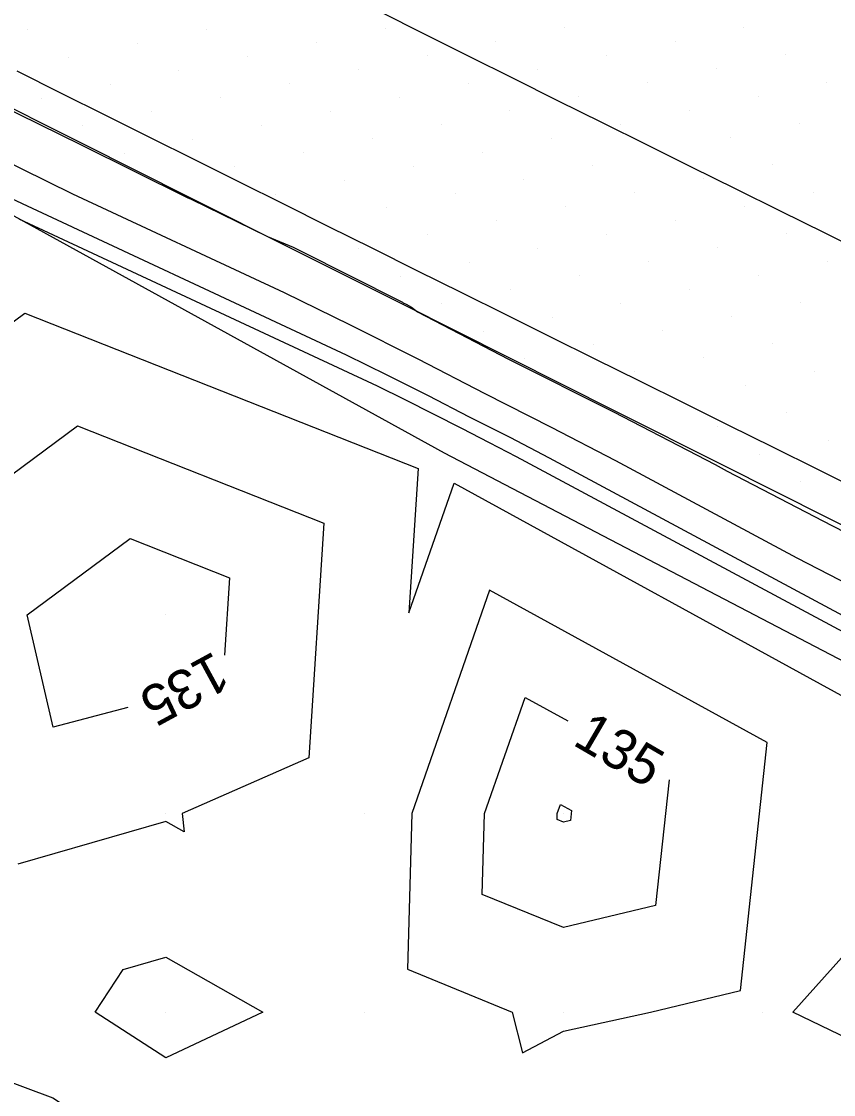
# Model space of a CAD drawing. Extents: x 2354170 to 2357230, y 866100 to 868290.
# Drawn here: x 2354392.7 to 2354433.6, y 867795.9 to 867849.9 of the extents above; entities that cross this region are included whole.
import ezdxf

# ---------------------------------------------------------------- set-up
doc = ezdxf.new("R2010")
doc.units = 0
for name, color, linetype in [('Default', 7, 'Continuous'), ('DTM Contours Major', 7, 'Continuous'), ('DTM Contours Major Text', 7, 'Continuous'), ('DTM Contours Minor', 7, 'Continuous'), ('Exist DTM Breakline', 7, 'Continuous'), ('Exist DTM QL2 LIDAR Elevation Point', 7, 'Continuous'), ('Exist DTM Scan Elevation Point', 7, 'Continuous'), ('Exist Roads EOP', 7, 'Continuous'), ('PH Exist DTM Breakline', 7, 'Continuous')]:
    doc.layers.add(name, color=color, linetype=linetype)

msp = doc.modelspace()

# ---------------------------------------------------------------- linework, layer by layer
at = {"layer": 'Default'}
for points in [[(2354390.415, 867846.28), (2354395.703, 867843.68), (2354401.05, 867841.029), (2354401.236, 867840.943), (2354405.078, 867839.058), (2354406.366, 867838.519), (2354406.481, 867838.471), (2354406.605, 867838.404), (2354406.747, 867838.344), (2354411.737, 867835.824), (2354411.869, 867835.758), (2354411.913, 867835.725), (2354412.062, 867835.648), (2354412.328, 867835.495), (2354412.633, 867835.266), (2354417.199, 867832.891), (2354422.485, 867830.227), (2354427.599, 867827.573), (2354428.211, 867827.244), (2354433.471, 867824.511), (2354438.609, 867821.877)], [(2354390.202, 867843.712), (2354392.727, 867842.47), (2354395.28, 867841.205), (2354405.919, 867836.239), (2354409.248, 867834.606), (2354412.648, 867832.899), (2354416.016, 867831.147), (2354419.36, 867829.462), (2354422.595, 867827.783), (2354431.701, 867822.89), (2354434.921, 867821.216), (2354438.067, 867819.604), (2354441.238, 867818.046), (2354442.436, 867817.288), (2354445.496, 867815.815), (2354448.618, 867814.287), (2354451.704, 867812.738), (2354460.432, 867805.891), (2354465.033, 867802.342), (2354461.396, 867798.023), (2354466.901, 867800.956), (2354468.267, 867800.641), (2354476.344, 867796.604), (2354477.59, 867795.664)], [(2354392.569, 867839.953), (2354410.602, 867831.536), (2354411.997, 867830.852), (2354413.422, 867830.136), (2354414.833, 867829.402), (2354416.234, 867828.696), (2354417.59, 867827.992), (2354435.191, 867818.535), (2354436.372, 867817.921), (2354437.525, 867817.33), (2354438.687, 867816.759), (2354440.978, 867815.309), (2354441.785, 867814.92), (2354442.608, 867814.517), (2354443.422, 867814.109), (2354445.723, 867812.303), (2354447.34, 867811.056)], [(2354389.991, 867833.062), (2354392.884, 867835.2), (2354412.657, 867827.377), (2354412.2, 867820.108), (2354414.476, 867826.641), (2354435.138, 867815.294), (2354434.593, 867810.235), (2354437.623, 867813.62), (2354440.352, 867811.515), (2354453.618, 867801.285), (2354446.799, 867793.186)], [(2354389.975, 867825.419), (2354395.531, 867829.524), (2354407.911, 867824.626), (2354407.168, 867812.817), (2354400.795, 867810.02), (2354400.894, 867809.09), (2354399.964, 867809.618), (2354392.525, 867807.46)], [(2354392.998, 867820.02), (2354398.178, 867823.849), (2354403.166, 867821.876), (2354402.921, 867817.983)], [(2354428.873, 867801.112), (2354430.218, 867813.584), (2354416.256, 867821.251), (2354412.342, 867810.02), (2354412.126, 867802.181), (2354417.394, 867800.02), (2354417.911, 867797.966), (2354419.964, 867799.063), (2354424.341, 867800.02), (2354428.873, 867801.112)], [(2354398.065, 867815.345), (2354394.3, 867814.356), (2354392.998, 867820.02)], [(2354419.964, 867804.271), (2354415.888, 867805.943), (2354416, 867810.02), (2354418.036, 867815.861), (2354420.185, 867814.681)], [(2354425.279, 867811.707), (2354424.597, 867805.387), (2354419.964, 867804.271)], [(2354419.964, 867809.576), (2354419.65, 867809.705), (2354419.658, 867810.02), (2354419.816, 867810.471), (2354420.376, 867810.163), (2354420.322, 867809.662), (2354419.964, 867809.576)], [(2354431.515, 867800.02), (2354438.602, 867807.935), (2354440.19, 867806.71), (2354447.911, 867800.756), (2354443.942, 867796.043), (2354439.965, 867795.938), (2354431.515, 867800.02)], [(2354397.818, 867802.166), (2354399.964, 867802.788), (2354404.843, 867800.02), (2354399.964, 867797.707), (2354396.411, 867800.02), (2354397.818, 867802.166)], [(2354389.964, 867797.309), (2354394.29, 867795.694), (2354399.964, 867792), (2354403.731, 867793.786), (2354403.074, 867790.02), (2354399.964, 867783.867), (2354397.536, 867780.02), (2354394.801, 867774.856), (2354394.879, 867770.02), (2354398.484, 867768.539), (2354399.964, 867766.441), (2354402.461, 867760.019), (2354402.861, 867757.123), (2354399.964, 867752.296), (2354399.122, 867750.861), (2354398.324, 867750.019), (2354398.153, 867748.209), (2354398.063, 867740.019), (2354393.988, 867734.043), (2354391.372, 867730.019)]]:
    msp.add_lwpolyline(points, dxfattribs=at)
at = {"layer": 'DTM Contours Major'}
for points in [[(2354392.998, 867820.02), (2354398.178, 867823.849), (2354403.166, 867821.876), (2354402.921, 867817.983)], [(2354398.065, 867815.345), (2354394.3, 867814.356), (2354392.998, 867820.02)], [(2354419.964, 867804.271), (2354415.888, 867805.943), (2354416, 867810.02), (2354418.036, 867815.861), (2354420.185, 867814.681)], [(2354425.279, 867811.707), (2354424.597, 867805.387), (2354419.964, 867804.271)]]:
    msp.add_lwpolyline(points, dxfattribs=at)
at = {"layer": 'DTM Contours Minor'}
msp.add_lwpolyline([(2354391.434, 867841.322), (2354409.041, 867833.104), (2354411.081, 867832.103), (2354413.164, 867831.057), (2354415.228, 867829.983), (2354417.276, 867828.951), (2354419.258, 867827.922), (2354434.028, 867819.986), (2354435.888, 867819.02), (2354437.705, 867818.088), (2354439.538, 867817.188), (2354441.464, 867815.968), (2354443.022, 867815.219), (2354444.612, 867814.44), (2354445.991, 867813.748)], dxfattribs=at)
at = {"layer": 'Exist DTM Breakline'}
for points in [[(2354390.652, 867860.531), (2354392.88, 867859.397), (2354395.109, 867858.264), (2354397.338, 867857.132), (2354399.568, 867856.002), (2354401.799, 867854.874), (2354404.03, 867853.747), (2354406.263, 867852.622), (2354408.497, 867851.499), (2354410.731, 867850.378), (2354412.967, 867849.259), (2354415.203, 867848.141), (2354417.44, 867847.025), (2354419.678, 867845.911), (2354421.916, 867844.797), (2354424.155, 867843.684), (2354426.394, 867842.572), (2354428.633, 867841.461), (2354430.873, 867840.349), (2354433.112, 867839.238), (2354435.352, 867838.127)], [(2354435.006, 867826.211), (2354432.767, 867827.324), (2354430.528, 867828.436), (2354428.289, 867829.548), (2354426.05, 867830.661), (2354423.811, 867831.773), (2354421.572, 867832.885), (2354419.333, 867833.998), (2354417.095, 867835.111), (2354414.856, 867836.224), (2354412.618, 867837.337), (2354410.38, 867838.451), (2354408.142, 867839.566), (2354405.904, 867840.681), (2354403.667, 867841.796), (2354401.43, 867842.913), (2354399.193, 867844.029), (2354396.957, 867845.146), (2354394.72, 867846.264), (2354392.484, 867847.382)]]:
    msp.add_lwpolyline(points, dxfattribs=at)
at = {"layer": 'Exist DTM QL2 LIDAR Elevation Point'}
for p, q in [((2354399.964, 867820.02), (2354399.964, 867820.02)), ((2354399.964, 867810.02), (2354399.964, 867810.02)), ((2354409.964, 867810.02), (2354409.964, 867810.02)), ((2354419.964, 867810.02), (2354419.964, 867810.02)), ((2354399.964, 867800.02), (2354399.964, 867800.02)), ((2354409.964, 867800.02), (2354409.964, 867800.02)), ((2354419.964, 867800.02), (2354419.964, 867800.02)), ((2354429.965, 867800.02), (2354429.965, 867800.02))]:
    msp.add_line(p, q, dxfattribs=at)
at = {"layer": 'Exist DTM Scan Elevation Point'}
for p, q in [((2354392.995, 867849.466), (2354392.995, 867849.466)), ((2354402.009, 867849.498), (2354402.009, 867849.498)), ((2354411.022, 867849.53), (2354411.022, 867849.53)), ((2354420.036, 867849.561), (2354420.036, 867849.561)), ((2354429.05, 867849.593), (2354429.05, 867849.593)), ((2354398.544, 867848.793), (2354398.544, 867848.793)), ((2354407.558, 867848.824), (2354407.558, 867848.824)), ((2354416.572, 867848.856), (2354416.572, 867848.856)), ((2354425.586, 867848.888), (2354425.586, 867848.888)), ((2354395.08, 867848.087), (2354395.08, 867848.087)), ((2354404.094, 867848.119), (2354404.094, 867848.119)), ((2354413.107, 867848.15), (2354413.107, 867848.15)), ((2354422.121, 867848.182), (2354422.121, 867848.182)), ((2354431.135, 867848.214), (2354431.135, 867848.214)), ((2354427.671, 867847.508), (2354427.671, 867847.508)), ((2354400.629, 867847.413), (2354400.629, 867847.413)), ((2354409.643, 867847.445), (2354409.643, 867847.445)), ((2354418.657, 867847.476), (2354418.657, 867847.476)), ((2354397.165, 867846.708), (2354397.165, 867846.708)), ((2354406.179, 867846.739), (2354406.179, 867846.739)), ((2354415.192, 867846.771), (2354415.192, 867846.771)), ((2354424.206, 867846.803), (2354424.206, 867846.803)), ((2354433.22, 867846.834), (2354433.22, 867846.834)), ((2354393.7, 867846.002), (2354393.7, 867846.002)), ((2354402.714, 867846.034), (2354402.714, 867846.034)), ((2354411.728, 867846.065), (2354411.728, 867846.065)), ((2354420.742, 867846.097), (2354420.742, 867846.097)), ((2354429.756, 867846.129), (2354429.756, 867846.129)), ((2354408.264, 867845.36), (2354408.264, 867845.36)), ((2354417.277, 867845.391), (2354417.277, 867845.391)), ((2354426.291, 867845.423), (2354426.291, 867845.423)), ((2354399.25, 867845.328), (2354399.25, 867845.328)), ((2354395.785, 867844.623), (2354395.785, 867844.623)), ((2354404.799, 867844.654), (2354404.799, 867844.654)), ((2354413.813, 867844.686), (2354413.813, 867844.686)), ((2354422.827, 867844.718), (2354422.827, 867844.718)), ((2354431.841, 867844.749), (2354431.841, 867844.749)), ((2354401.335, 867843.949), (2354401.335, 867843.949)), ((2354410.349, 867843.98), (2354410.349, 867843.98)), ((2354419.362, 867844.012), (2354419.362, 867844.012)), ((2354428.376, 867844.044), (2354428.376, 867844.044)), ((2354397.87, 867843.243), (2354397.87, 867843.243)), ((2354406.884, 867843.275), (2354406.884, 867843.275)), ((2354415.898, 867843.306), (2354415.898, 867843.306)), ((2354430.461, 867842.664), (2354430.461, 867842.664)), ((2354403.42, 867842.569), (2354403.42, 867842.569)), ((2354412.434, 867842.601), (2354412.434, 867842.601)), ((2354421.447, 867842.633), (2354421.447, 867842.633)), ((2354408.969, 867841.895), (2354408.969, 867841.895)), ((2354417.983, 867841.927), (2354417.983, 867841.927)), ((2354426.997, 867841.959), (2354426.997, 867841.959)), ((2354405.505, 867841.19), (2354405.505, 867841.19)), ((2354414.519, 867841.222), (2354414.519, 867841.222)), ((2354423.532, 867841.253), (2354423.532, 867841.253)), ((2354432.546, 867841.285), (2354432.546, 867841.285)), ((2354411.054, 867840.516), (2354411.054, 867840.516)), ((2354420.068, 867840.548), (2354420.068, 867840.548)), ((2354429.082, 867840.579), (2354429.082, 867840.579)), ((2354416.604, 867839.842), (2354416.604, 867839.842)), ((2354425.617, 867839.874), (2354425.617, 867839.874)), ((2354413.139, 867839.137), (2354413.139, 867839.137)), ((2354422.153, 867839.168), (2354422.153, 867839.168)), ((2354431.167, 867839.2), (2354431.167, 867839.2)), ((2354409.675, 867838.431), (2354409.675, 867838.431)), ((2354418.688, 867838.463), (2354418.688, 867838.463)), ((2354427.702, 867838.494), (2354427.702, 867838.494)), ((2354424.238, 867837.789), (2354424.238, 867837.789)), ((2354433.252, 867837.82), (2354433.252, 867837.82)), ((2354415.224, 867837.757), (2354415.224, 867837.757)), ((2354411.76, 867837.052), (2354411.76, 867837.052)), ((2354420.773, 867837.083), (2354420.773, 867837.083)), ((2354429.787, 867837.115), (2354429.787, 867837.115)), ((2354417.309, 867836.378), (2354417.309, 867836.378)), ((2354426.323, 867836.409), (2354426.323, 867836.409)), ((2354413.845, 867835.672), (2354413.845, 867835.672)), ((2354422.858, 867835.704), (2354422.858, 867835.704)), ((2354431.872, 867835.735), (2354431.872, 867835.735)), ((2354419.394, 867834.998), (2354419.394, 867834.998)), ((2354428.408, 867835.03), (2354428.408, 867835.03)), ((2354415.93, 867834.293), (2354415.93, 867834.293)), ((2354424.943, 867834.324), (2354424.943, 867834.324)), ((2354421.479, 867833.619), (2354421.479, 867833.619)), ((2354430.493, 867833.65), (2354430.493, 867833.65)), ((2354427.028, 867832.945), (2354427.028, 867832.945)), ((2354418.015, 867832.913), (2354418.015, 867832.913)), ((2354423.564, 867832.239), (2354423.564, 867832.239)), ((2354432.578, 867832.271), (2354432.578, 867832.271)), ((2354429.113, 867831.565), (2354429.113, 867831.565)), ((2354431.198, 867830.186), (2354431.198, 867830.186)), ((2354427.734, 867829.481), (2354427.734, 867829.481)), ((2354433.283, 867828.807), (2354433.283, 867828.807)), ((2354429.819, 867828.101), (2354429.819, 867828.101)), ((2354431.904, 867826.722), (2354431.904, 867826.722))]:
    msp.add_line(p, q, dxfattribs=at)
at = {"layer": 'Exist Roads EOP'}
msp.add_lwpolyline([(2354492.265, 867795.173), (2354486.899, 867797.858), (2354481.537, 867800.549), (2354476.176, 867803.245), (2354470.818, 867805.944), (2354465.46, 867808.645), (2354460.104, 867811.348), (2354454.747, 867814.052), (2354449.39, 867816.754), (2354444.033, 867819.457), (2354438.676, 867822.158), (2354433.318, 867824.859), (2354427.959, 867827.558), (2354422.6, 867830.256), (2354417.24, 867832.952), (2354411.879, 867835.645), (2354406.516, 867838.337), (2354401.153, 867841.026), (2354395.789, 867843.715), (2354390.425, 867846.403)], dxfattribs=at)
at = {"layer": 'PH Exist DTM Breakline'}
msp.add_lwpolyline([(2354545.358, 867764.902), (2354538.946, 867765.645), (2354529.51, 867769.492), (2354503.724, 867783.387), (2354467.951, 867802.612), (2354437.211, 867816.015), (2354413.98, 867828.144), (2354390.008, 867841.365), (2354375.715, 867850), (2354362.621, 867857.413), (2354349.888, 867863.652), (2354331.759, 867873.22), (2354302.779, 867887.247), (2354277.711, 867900.27)], dxfattribs=at)

# ---------------------------------------------------------------- texts
at = {"layer": 'Default'}
for rotation, p in [(208.5128, (2354402.407, 867818.211)), (329.7245, (2354420.372, 867813.505))]:
    msp.add_text('135', height=2, rotation=rotation, dxfattribs=at).set_placement(p)
at = {"layer": 'DTM Contours Major Text'}
for rotation, p in [(208.5128, (2354402.407, 867818.211)), (329.7245, (2354420.372, 867813.505))]:
    msp.add_text('135', height=2, rotation=rotation, dxfattribs=at).set_placement(p)

doc.saveas('drawing.dxf')
